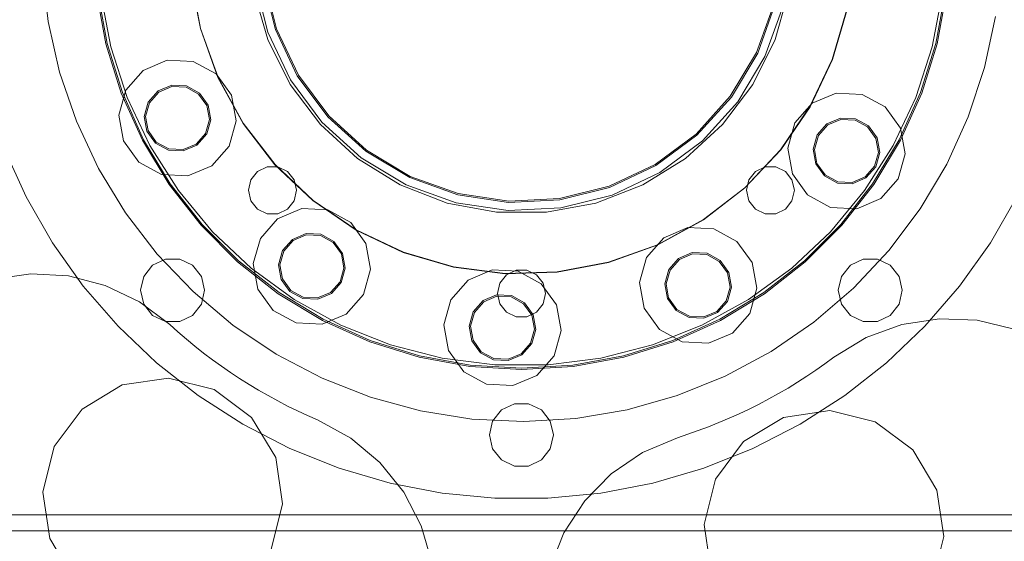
# Model space of a CAD drawing. Header units: millimetres. Extents: x -4738 to 65662, y -68080 to 6847.
# Tile 922 of 1056: x 25062 to 25431, y 1500 to 1696. Entities that reach past the tile are written whole.
import ezdxf

# ---------------------------------------------------------------- set-up
doc = ezdxf.new("R2010")
doc.units = ezdxf.units.MM
doc.layers.add('COTAS_P', color=1, linetype='Continuous', lineweight=0)
doc.layers.add('lateral_briquetadora', color=7, linetype='Continuous', lineweight=0)
doc.dimstyles.new('R19_100', dxfattribs={"dimtxt": 250, "dimasz": 150, "dimexe": 150, "dimexo": 80, "dimgap": 100, "dimtad": 1, "dimtih": 1, "dimtoh": 1, "dimdsep": 46, "dimcen": 0.09, "dimadec": 0, "dimazin": 0, "dimtfac": 1, "dimtdec": 4, "dimtofl": 0, "dimtmove": 0, "dimatfit": 3, "dimfxl": 1, "dimtolj": 1, "dimtzin": 0, "dimarcsym": 0})

# ---------------------------------------------------------------- blocks, each defined once
blk = doc.blocks.new('DIM_R30_7')
at = {"layer": 'COTAS_P'}
for p, q in [((24250.07, 2141), (24400.07, 2186)), ((26750.07, 2141), (26600.07, 2186)), ((24250.07, 1241), (24250.07, 2141)), ((24250.07, 2141), (26750.07, 2141)), ((24250.07, 2141), (24400.07, 2096)), ((26750.07, 2141), (26600.07, 2096)), ((26750.07, 1241), (26750.07, 2141))]:
    blk.add_line(p, q, dxfattribs=at)
blk.add_text('2500 P', height=250, dxfattribs=at).set_placement((25500.07, 2241))

msp = doc.modelspace()

# ---------------------------------------------------------------- linework, layer by layer
at = {"layer": 'lateral_briquetadora'}
for p, q in [((25070.383, 1714.342), (25072.589, 1694.978)), ((25129.675, 1692.318), (25126.044, 1711.554)), ((25129.771, 1692.344), (25126.144, 1711.565)), ((25150.161, 1710.18), (25154.972, 1690.974)), ((25157.796, 1691.985), (25153.128, 1710.62)), ((25158.267, 1692.153), (25153.623, 1710.694)), ((25154.955, 1688.153), (25149.804, 1706.258)), ((25350.331, 1706.258), (25345.18, 1688.153)), ((25094.231, 1686.59), (25090.738, 1705.654)), ((25094.717, 1686.709), (25091.234, 1705.714)), ((25096.063, 1685.458), (25092.321, 1705.072)), ((25407.814, 1705.072), (25404.072, 1685.458)), ((25408.901, 1705.714), (25405.418, 1686.709)), ((25409.397, 1705.654), (25405.904, 1686.59)), ((25344.646, 1701.309), (25338.206, 1683.313)), ((25345.131, 1701.188), (25338.658, 1683.1)), ((25341.37, 1681.817), (25348.041, 1700.459)), ((25372.078, 1699.483), (25366.584, 1680.71)), ((25372.176, 1699.462), (25366.677, 1680.675)), ((25072.589, 1694.978), (25076.875, 1675.965)), ((25423.749, 1677.726), (25427.842, 1696.782)), ((25136.269, 1673.887), (25129.675, 1692.318)), ((25136.361, 1673.928), (25129.771, 1692.344)), ((25154.972, 1690.974), (25163.437, 1673.076)), ((25166.01, 1674.618), (25157.796, 1691.985)), ((25166.439, 1674.875), (25158.267, 1692.153)), ((25163.345, 1671.304), (25154.955, 1688.153)), ((25345.18, 1688.153), (25336.79, 1671.304)), ((25099.997, 1668.086), (25094.231, 1686.59)), ((25100.465, 1668.263), (25094.717, 1686.709)), ((25102.233, 1666.468), (25096.063, 1685.458)), ((25404.072, 1685.458), (25397.902, 1666.468)), ((25405.418, 1686.709), (25399.67, 1668.263)), ((25405.904, 1686.59), (25400.138, 1668.086)), ((25108.231, 1676.602), (25117.251, 1680.412)), ((25117.251, 1680.412), (25127.03, 1679.931)), ((25127.03, 1679.931), (25135.632, 1675.255)), ((25338.206, 1683.313), (25328.38, 1666.919)), ((25338.658, 1683.1), (25328.782, 1666.621)), ((25331.191, 1664.834), (25341.37, 1681.817)), ((25366.584, 1680.71), (25358.221, 1663.029)), ((25366.677, 1680.675), (25358.308, 1662.979)), ((25101.759, 1669.255), (25108.231, 1676.602)), ((25417.619, 1659.225), (25423.749, 1677.726)), ((25076.875, 1675.965), (25083.192, 1657.527)), ((25135.632, 1675.255), (25141.353, 1667.31)), ((25145.666, 1656.714), (25136.269, 1673.887)), ((25145.75, 1656.769), (25136.361, 1673.928)), ((25163.437, 1673.076), (25175.231, 1657.173)), ((25177.454, 1659.187), (25166.01, 1674.618)), ((25177.825, 1659.523), (25166.439, 1674.875)), ((25099.114, 1659.828), (25101.759, 1669.255)), ((25110.105, 1664.719), (25113.783, 1668.892)), ((25113.783, 1668.892), (25118.907, 1671.057)), ((25114.075, 1668.487), (25118.995, 1670.565)), ((25118.907, 1671.057), (25124.464, 1670.784)), ((25118.995, 1670.565), (25124.329, 1670.303)), ((25124.329, 1670.303), (25129.021, 1667.753)), ((25124.464, 1670.784), (25129.351, 1668.128)), ((25174.689, 1656.283), (25163.345, 1671.304)), ((25336.79, 1671.304), (25325.446, 1656.283)), ((25107.952, 1650.412), (25099.997, 1668.086)), ((25108.395, 1650.644), (25100.465, 1668.263)), ((25110.735, 1648.401), (25102.233, 1666.468)), ((25110.545, 1664.48), (25114.075, 1668.487)), ((25129.021, 1667.753), (25132.142, 1663.419)), ((25129.351, 1668.128), (25132.602, 1663.613)), ((25141.353, 1667.31), (25143.061, 1657.669)), ((25328.38, 1666.919), (25315.544, 1652.757)), ((25328.782, 1666.621), (25315.88, 1652.387)), ((25359.076, 1664.278), (25368.095, 1668.089)), ((25368.095, 1668.089), (25377.874, 1667.608)), ((25377.874, 1667.608), (25386.477, 1662.932)), ((25397.902, 1666.468), (25389.4, 1648.401)), ((25399.67, 1668.263), (25391.74, 1650.644)), ((25400.138, 1668.086), (25392.183, 1650.412)), ((25108.603, 1659.362), (25110.105, 1664.719)), ((25109.102, 1659.338), (25110.545, 1664.48)), ((25132.142, 1663.419), (25133.073, 1658.16)), ((25132.602, 1663.613), (25133.573, 1658.136)), ((25317.895, 1650.164), (25331.191, 1664.834)), ((25358.221, 1663.029), (25347.195, 1646.873)), ((25358.308, 1662.979), (25347.273, 1646.81)), ((25352.603, 1656.932), (25359.076, 1664.278)), ((25386.477, 1662.932), (25392.198, 1654.987)), ((25100.822, 1650.188), (25099.114, 1659.828)), ((25109.573, 1653.885), (25108.603, 1659.362)), ((25110.034, 1654.079), (25109.102, 1659.338)), ((25133.073, 1658.16), (25131.631, 1653.018)), ((25133.573, 1658.136), (25132.07, 1652.779)), ((25191.689, 1646.286), (25177.454, 1659.187)), ((25191.987, 1646.687), (25177.825, 1659.523)), ((25364.628, 1656.569), (25369.752, 1658.734)), ((25364.92, 1656.164), (25369.84, 1658.242)), ((25369.752, 1658.734), (25375.309, 1658.461)), ((25369.84, 1658.242), (25375.174, 1657.98)), ((25375.174, 1657.98), (25379.866, 1655.429)), ((25375.309, 1658.461), (25380.196, 1655.804)), ((25409.526, 1641.495), (25417.619, 1659.225)), ((25083.192, 1657.527), (25091.466, 1639.88)), ((25113.154, 1649.745), (25110.034, 1654.079)), ((25143.061, 1657.669), (25140.417, 1648.242)), ((25157.634, 1641.223), (25145.666, 1656.714)), ((25157.708, 1641.29), (25145.75, 1656.769)), ((25188.599, 1643.602), (25174.689, 1656.283)), ((25175.231, 1657.173), (25189.902, 1643.876)), ((25325.446, 1656.283), (25311.536, 1643.602)), ((25349.959, 1647.505), (25352.603, 1656.932)), ((25360.95, 1652.395), (25364.628, 1656.569)), ((25361.389, 1652.157), (25364.92, 1656.164)), ((25379.866, 1655.429), (25382.987, 1651.096)), ((25380.196, 1655.804), (25383.447, 1651.29)), ((25392.198, 1654.987), (25393.906, 1645.346)), ((25117.979, 1633.826), (25107.952, 1650.412)), ((25118.39, 1634.11), (25108.395, 1650.644)), ((25112.824, 1649.37), (25109.573, 1653.885)), ((25131.631, 1653.018), (25128.1, 1649.011)), ((25132.07, 1652.779), (25128.392, 1648.605)), ((25315.544, 1652.757), (25300.193, 1641.371)), ((25315.88, 1652.387), (25300.45, 1640.943)), ((25359.448, 1647.039), (25360.95, 1652.395)), ((25359.947, 1647.015), (25361.389, 1652.157)), ((25391.74, 1650.644), (25381.745, 1634.11)), ((25392.183, 1650.412), (25382.156, 1633.826)), ((25382.987, 1651.096), (25383.918, 1645.837)), ((25383.447, 1651.29), (25384.417, 1645.812)), ((25064.301, 1629.231), (25056.039, 1647.323)), ((25106.543, 1642.242), (25100.822, 1650.188)), ((25121.434, 1631.542), (25110.735, 1648.401)), ((25117.712, 1646.714), (25112.824, 1649.37)), ((25117.847, 1647.195), (25113.154, 1649.745)), ((25123.268, 1646.441), (25117.712, 1646.714)), ((25123.181, 1646.933), (25117.847, 1647.195)), ((25128.1, 1649.011), (25123.181, 1646.933)), ((25128.392, 1648.605), (25123.268, 1646.441)), ((25140.417, 1648.242), (25133.944, 1640.896)), ((25208.381, 1636.861), (25191.987, 1646.687)), ((25301.992, 1638.369), (25317.895, 1650.164)), ((25347.195, 1646.873), (25333.777, 1632.64)), ((25347.273, 1646.81), (25333.844, 1632.566)), ((25351.667, 1637.864), (25349.959, 1647.505)), ((25360.418, 1641.561), (25359.448, 1647.039)), ((25360.878, 1641.756), (25359.947, 1647.015)), ((25389.4, 1648.401), (25378.701, 1631.542)), ((25204.602, 1633.693), (25188.599, 1643.602)), ((25189.902, 1643.876), (25206.884, 1633.697)), ((25208.167, 1636.409), (25191.689, 1646.286)), ((25311.536, 1643.602), (25295.533, 1633.693)), ((25383.918, 1645.837), (25382.476, 1640.695)), ((25384.417, 1645.812), (25382.915, 1640.456)), ((25393.906, 1645.346), (25391.262, 1635.919)), ((25091.466, 1639.88), (25101.598, 1623.231)), ((25115.146, 1637.567), (25106.543, 1642.242)), ((25133.944, 1640.896), (25124.925, 1637.086)), ((25151.118, 1638.698), (25154.727, 1640.436)), ((25154.727, 1640.436), (25158.732, 1640.436)), ((25171.877, 1627.795), (25157.634, 1641.223)), ((25171.94, 1627.873), (25157.708, 1641.29)), ((25158.732, 1640.436), (25162.341, 1638.698)), ((25300.193, 1641.371), (25282.914, 1633.199)), ((25300.45, 1640.943), (25283.083, 1632.729)), ((25337.794, 1638.698), (25341.403, 1640.436)), ((25341.403, 1640.436), (25345.408, 1640.436)), ((25345.408, 1640.436), (25349.017, 1638.698)), ((25363.669, 1637.047), (25360.418, 1641.561)), ((25363.999, 1637.422), (25360.878, 1641.756)), ((25382.476, 1640.695), (25378.945, 1636.688)), ((25382.915, 1640.456), (25379.237, 1636.282)), ((25399.563, 1624.744), (25409.526, 1641.495)), ((25124.925, 1637.086), (25115.146, 1637.567)), ((25148.621, 1635.567), (25151.118, 1638.698)), ((25162.341, 1638.698), (25164.838, 1635.567)), ((25226.255, 1629.937), (25208.167, 1636.409)), ((25226.377, 1630.422), (25208.381, 1636.861)), ((25284.093, 1629.904), (25301.992, 1638.369)), ((25335.297, 1635.567), (25337.794, 1638.698)), ((25349.017, 1638.698), (25351.514, 1635.567)), ((25357.388, 1629.919), (25351.667, 1637.864)), ((25368.556, 1634.39), (25363.669, 1637.047)), ((25368.691, 1634.872), (25363.999, 1637.422)), ((25378.945, 1636.688), (25374.025, 1634.61)), ((25379.237, 1636.282), (25374.113, 1634.117)), ((25391.262, 1635.919), (25384.789, 1628.573)), ((25129.932, 1618.569), (25117.979, 1633.826)), ((25130.306, 1618.9), (25118.39, 1634.11)), ((25147.729, 1631.662), (25148.621, 1635.567)), ((25164.838, 1635.567), (25165.729, 1631.662)), ((25222.154, 1626.894), (25204.602, 1633.693)), ((25206.884, 1633.697), (25225.526, 1627.027)), ((25282.914, 1633.199), (25264.374, 1628.555)), ((25283.083, 1632.729), (25264.447, 1628.061)), ((25295.533, 1633.693), (25277.981, 1626.894)), ((25333.777, 1632.64), (25318.298, 1620.682)), ((25333.844, 1632.566), (25318.353, 1620.599)), ((25334.406, 1631.662), (25335.297, 1635.567)), ((25351.514, 1635.567), (25352.406, 1631.662)), ((25374.113, 1634.117), (25368.556, 1634.39)), ((25374.025, 1634.61), (25368.691, 1634.872)), ((25381.745, 1634.11), (25369.829, 1618.9)), ((25382.156, 1633.826), (25370.203, 1618.569)), ((25074.245, 1612.006), (25064.301, 1629.231)), ((25134.161, 1616.157), (25121.434, 1631.542)), ((25148.621, 1627.757), (25147.729, 1631.662)), ((25165.729, 1631.662), (25164.838, 1627.757)), ((25245.259, 1627.118), (25226.255, 1629.937)), ((25245.283, 1627.617), (25226.377, 1630.422)), ((25264.374, 1628.555), (25245.283, 1627.617)), ((25264.887, 1625.093), (25284.093, 1629.904)), ((25335.297, 1627.757), (25334.406, 1631.662)), ((25352.406, 1631.662), (25351.514, 1627.757)), ((25365.991, 1625.243), (25357.388, 1629.919)), ((25378.701, 1631.542), (25365.973, 1616.157)), ((25384.789, 1628.573), (25375.77, 1624.763)), ((25435.834, 1629.231), (25425.889, 1612.006)), ((25151.118, 1624.625), (25148.621, 1627.757)), ((25154.727, 1622.888), (25151.118, 1624.625)), ((25158.637, 1620.988), (25167.656, 1624.798)), ((25162.341, 1624.625), (25158.732, 1622.888)), ((25164.838, 1627.757), (25162.341, 1624.625)), ((25167.656, 1624.798), (25177.435, 1624.317)), ((25188.046, 1616.76), (25171.877, 1627.795)), ((25188.096, 1616.847), (25171.94, 1627.873)), ((25240.656, 1623.435), (25222.154, 1626.894)), ((25225.526, 1627.027), (25245.112, 1624.122)), ((25245.112, 1624.122), (25264.887, 1625.093)), ((25264.447, 1628.061), (25245.259, 1627.118)), ((25277.981, 1626.894), (25259.479, 1623.435)), ((25337.794, 1624.625), (25335.297, 1627.757)), ((25341.403, 1622.888), (25337.794, 1624.625)), ((25349.017, 1624.625), (25345.408, 1622.888)), ((25351.514, 1627.757), (25349.017, 1624.625)), ((25375.77, 1624.763), (25365.991, 1625.243)), ((25387.847, 1609.169), (25399.563, 1624.744)), ((25101.598, 1623.231), (25113.472, 1607.775)), ((25152.164, 1613.642), (25158.637, 1620.988)), ((25158.732, 1622.888), (25154.727, 1622.888)), ((25177.435, 1624.317), (25186.037, 1619.642)), ((25259.479, 1623.435), (25240.656, 1623.435)), ((25345.408, 1622.888), (25341.403, 1622.888)), ((25143.636, 1604.864), (25129.932, 1618.569)), ((25143.968, 1605.238), (25130.306, 1618.9)), ((25186.037, 1619.642), (25191.759, 1611.696)), ((25318.298, 1620.682), (25301.14, 1611.293)), ((25318.353, 1620.599), (25301.181, 1611.202)), ((25303.462, 1613.873), (25312.481, 1617.683)), ((25312.481, 1617.683), (25322.261, 1617.203)), ((25322.261, 1617.203), (25330.863, 1612.527)), ((25369.829, 1618.9), (25356.167, 1605.238)), ((25370.203, 1618.569), (25356.499, 1604.864)), ((25148.717, 1602.488), (25134.161, 1616.157)), ((25149.52, 1604.214), (25152.164, 1613.642)), ((25164.189, 1613.279), (25169.313, 1615.443)), ((25164.481, 1612.873), (25169.4, 1614.951)), ((25169.313, 1615.443), (25174.869, 1615.17)), ((25169.4, 1614.951), (25174.734, 1614.689)), ((25174.734, 1614.689), (25179.426, 1612.139)), ((25174.869, 1615.17), (25179.757, 1612.514)), ((25205.742, 1608.39), (25188.046, 1616.76)), ((25205.778, 1608.484), (25188.096, 1616.847)), ((25296.989, 1606.527), (25303.462, 1613.873)), ((25365.973, 1616.157), (25351.418, 1602.488)), ((25085.782, 1595.805), (25074.245, 1612.006)), ((25160.511, 1609.105), (25164.189, 1613.279)), ((25160.95, 1608.866), (25164.481, 1612.873)), ((25179.426, 1612.139), (25182.547, 1607.805)), ((25179.757, 1612.514), (25183.008, 1607.999)), ((25191.759, 1611.696), (25193.467, 1602.055)), ((25301.14, 1611.293), (25282.723, 1604.704)), ((25301.181, 1611.202), (25282.749, 1604.607)), ((25330.863, 1612.527), (25336.584, 1604.582)), ((25425.889, 1612.006), (25414.353, 1595.805)), ((25113.472, 1607.775), (25126.947, 1593.694)), ((25159.008, 1603.748), (25160.511, 1609.105)), ((25159.508, 1603.724), (25160.95, 1608.866)), ((25182.547, 1607.805), (25183.479, 1602.546)), ((25183.008, 1607.999), (25183.978, 1602.522)), ((25224.53, 1602.892), (25205.742, 1608.39)), ((25224.55, 1602.99), (25205.778, 1608.484)), ((25294.345, 1597.1), (25296.989, 1606.527)), ((25305.336, 1601.99), (25309.014, 1606.164)), ((25309.014, 1606.164), (25314.138, 1608.329)), ((25309.306, 1605.758), (25314.226, 1607.836)), ((25314.138, 1608.329), (25319.695, 1608.056)), ((25314.226, 1607.836), (25319.56, 1607.574)), ((25319.56, 1607.574), (25324.252, 1605.024)), ((25319.695, 1608.056), (25324.582, 1605.399)), ((25374.515, 1594.951), (25387.847, 1609.169)), ((25111.771, 1603.567), (25108.441, 1599.392)), ((25116.582, 1605.884), (25111.771, 1603.567)), ((25121.923, 1605.884), (25116.582, 1605.884)), ((25126.735, 1603.567), (25121.923, 1605.884)), ((25130.064, 1599.392), (25126.735, 1603.567)), ((25158.893, 1592.911), (25143.636, 1604.864)), ((25159.177, 1593.323), (25143.968, 1605.238)), ((25164.871, 1590.752), (25148.717, 1602.488)), ((25151.227, 1594.574), (25149.52, 1604.214)), ((25159.979, 1598.271), (25159.008, 1603.748)), ((25160.439, 1598.465), (25159.508, 1603.724)), ((25183.479, 1602.546), (25182.036, 1597.404)), ((25183.978, 1602.522), (25182.476, 1597.165)), ((25243.946, 1600.4), (25224.53, 1602.892)), ((25243.951, 1600.5), (25224.55, 1602.99)), ((25282.723, 1604.704), (25263.503, 1601.076)), ((25282.749, 1604.607), (25263.513, 1600.977)), ((25305.775, 1601.751), (25309.306, 1605.758)), ((25324.252, 1605.024), (25327.373, 1600.69)), ((25324.582, 1605.399), (25327.833, 1600.885)), ((25351.418, 1602.488), (25335.264, 1590.752)), ((25336.584, 1604.582), (25338.292, 1594.941)), ((25356.167, 1605.238), (25340.958, 1593.323)), ((25356.499, 1604.864), (25341.242, 1592.911)), ((25373.4, 1603.567), (25370.071, 1599.392)), ((25378.212, 1605.884), (25373.4, 1603.567)), ((25383.552, 1605.884), (25378.212, 1605.884)), ((25388.364, 1603.567), (25383.552, 1605.884)), ((25391.694, 1599.392), (25388.364, 1603.567)), ((25051.998, 1598.383), (25066.07, 1600.379)), ((25066.07, 1600.379), (25080.26, 1599.591)), ((25080.26, 1599.591), (25094.025, 1596.05)), ((25108.441, 1599.392), (25107.253, 1594.185)), ((25131.253, 1594.185), (25130.064, 1599.392)), ((25193.467, 1602.055), (25190.822, 1592.628)), ((25230.096, 1598.027), (25239.116, 1601.837)), ((25239.116, 1601.837), (25248.895, 1601.357)), ((25241.959, 1596.905), (25244.456, 1600.036)), ((25263.513, 1600.977), (25243.946, 1600.4)), ((25263.503, 1601.076), (25243.951, 1600.5)), ((25244.456, 1600.036), (25248.065, 1601.774)), ((25248.065, 1601.774), (25252.07, 1601.774)), ((25248.895, 1601.357), (25257.497, 1596.681)), ((25252.07, 1601.774), (25255.679, 1600.036)), ((25255.679, 1600.036), (25258.176, 1596.905)), ((25303.834, 1596.634), (25305.336, 1601.99)), ((25304.333, 1596.609), (25305.775, 1601.751)), ((25327.373, 1600.69), (25328.304, 1595.431)), ((25327.833, 1600.885), (25328.803, 1595.407)), ((25370.071, 1599.392), (25368.882, 1594.185)), ((25392.882, 1594.185), (25391.694, 1599.392)), ((25098.807, 1580.773), (25085.782, 1595.805)), ((25094.025, 1596.05), (25106.834, 1589.891)), ((25163.229, 1593.756), (25159.979, 1598.271)), ((25163.56, 1594.131), (25160.439, 1598.465)), ((25182.036, 1597.404), (25178.506, 1593.397)), ((25182.476, 1597.165), (25178.798, 1592.991)), ((25223.624, 1590.681), (25230.096, 1598.027)), ((25241.067, 1593), (25241.959, 1596.905)), ((25257.497, 1596.681), (25263.218, 1588.736)), ((25258.176, 1596.905), (25259.067, 1593)), ((25296.053, 1587.459), (25294.345, 1597.1)), ((25304.804, 1591.156), (25303.834, 1596.634)), ((25305.264, 1591.35), (25304.333, 1596.609)), ((25328.304, 1595.431), (25326.862, 1590.289)), ((25328.803, 1595.407), (25327.301, 1590.051)), ((25414.353, 1595.805), (25401.328, 1580.773)), ((25107.253, 1594.185), (25108.441, 1588.979)), ((25126.947, 1593.694), (25141.865, 1581.152)), ((25130.064, 1588.979), (25131.253, 1594.185)), ((25156.949, 1586.628), (25151.227, 1594.574)), ((25175.479, 1582.884), (25158.893, 1592.911)), ((25175.712, 1583.327), (25159.177, 1593.323)), ((25168.117, 1591.1), (25163.229, 1593.756)), ((25168.252, 1591.581), (25163.56, 1594.131)), ((25173.586, 1591.319), (25168.252, 1591.581)), ((25178.506, 1593.397), (25173.586, 1591.319)), ((25178.798, 1592.991), (25173.673, 1590.827)), ((25190.822, 1592.628), (25184.349, 1585.282)), ((25235.648, 1590.318), (25240.772, 1592.483)), ((25235.94, 1589.912), (25240.86, 1591.991)), ((25240.772, 1592.483), (25246.329, 1592.21)), ((25240.86, 1591.991), (25246.194, 1591.729)), ((25241.959, 1589.095), (25241.067, 1593)), ((25246.194, 1591.729), (25250.886, 1589.178)), ((25246.329, 1592.21), (25251.216, 1589.553)), ((25259.067, 1593), (25258.176, 1589.095)), ((25308.385, 1587.017), (25305.264, 1591.35)), ((25340.958, 1593.323), (25324.423, 1583.327)), ((25341.242, 1592.911), (25324.656, 1582.884)), ((25338.292, 1594.941), (25335.648, 1585.514)), ((25359.725, 1582.258), (25374.515, 1594.951)), ((25368.882, 1594.185), (25370.071, 1588.979)), ((25391.694, 1588.979), (25392.882, 1594.185)), ((25106.834, 1589.891), (25118.195, 1581.352)), ((25108.441, 1588.979), (25111.771, 1584.803)), ((25126.735, 1584.803), (25130.064, 1588.979)), ((25182.369, 1581.132), (25164.871, 1590.752)), ((25173.673, 1590.827), (25168.117, 1591.1)), ((25220.979, 1581.254), (25223.624, 1590.681)), ((25231.97, 1586.144), (25235.648, 1590.318)), ((25232.41, 1585.905), (25235.94, 1589.912)), ((25244.456, 1585.964), (25241.959, 1589.095)), ((25250.886, 1589.178), (25254.007, 1584.844)), ((25251.216, 1589.553), (25254.467, 1585.039)), ((25258.176, 1589.095), (25255.679, 1585.964)), ((25263.218, 1588.736), (25264.926, 1579.095)), ((25308.055, 1586.641), (25304.804, 1591.156)), ((25335.264, 1590.752), (25317.766, 1581.132)), ((25326.862, 1590.289), (25323.331, 1586.282)), ((25327.301, 1590.051), (25323.623, 1585.877)), ((25370.071, 1588.979), (25373.4, 1584.803)), ((25388.364, 1584.803), (25391.694, 1588.979)), ((25111.771, 1584.803), (25116.582, 1582.486)), ((25121.923, 1582.486), (25126.735, 1584.803)), ((25165.551, 1581.953), (25156.949, 1586.628)), ((25184.349, 1585.282), (25175.33, 1581.472)), ((25230.468, 1580.788), (25231.97, 1586.144)), ((25230.967, 1580.763), (25232.41, 1585.905)), ((25248.065, 1584.226), (25244.456, 1585.964)), ((25252.07, 1584.226), (25248.065, 1584.226)), ((25255.679, 1585.964), (25252.07, 1584.226)), ((25254.007, 1584.844), (25254.938, 1579.586)), ((25254.467, 1585.039), (25255.438, 1579.561)), ((25301.774, 1579.514), (25296.053, 1587.459)), ((25312.942, 1583.985), (25308.055, 1586.641)), ((25313.077, 1584.466), (25308.385, 1587.017)), ((25318.499, 1583.712), (25312.942, 1583.985)), ((25318.412, 1584.204), (25313.077, 1584.466)), ((25323.331, 1586.282), (25318.412, 1584.204)), ((25323.623, 1585.877), (25318.499, 1583.712)), ((25335.648, 1585.514), (25329.175, 1578.168)), ((25373.4, 1584.803), (25378.212, 1582.486)), ((25383.552, 1582.486), (25388.364, 1584.803)), ((25113.202, 1567.048), (25098.807, 1580.773)), ((25116.582, 1582.486), (25121.923, 1582.486)), ((25118.195, 1581.352), (25121.277, 1578.583)), ((25141.865, 1581.152), (25158.052, 1570.296)), ((25175.33, 1581.472), (25165.551, 1581.953)), ((25193.153, 1574.93), (25175.479, 1582.884)), ((25193.331, 1575.397), (25175.712, 1583.327)), ((25200.934, 1573.782), (25182.369, 1581.132)), ((25222.687, 1571.613), (25220.979, 1581.254)), ((25231.438, 1575.31), (25230.468, 1580.788)), ((25231.899, 1575.505), (25230.967, 1580.763)), ((25317.766, 1581.132), (25299.201, 1573.782)), ((25324.423, 1583.327), (25306.804, 1575.397)), ((25324.656, 1582.884), (25306.982, 1574.93)), ((25343.649, 1571.239), (25359.725, 1582.258)), ((25378.212, 1582.486), (25383.552, 1582.486)), ((25379.369, 1576.503), (25392.72, 1581.376)), ((25401.328, 1580.773), (25386.933, 1567.048)), ((25392.72, 1581.376), (25406.765, 1583.551)), ((25406.765, 1583.551), (25420.964, 1582.944)), ((25420.964, 1582.944), (25434.772, 1579.579)), ((25121.277, 1578.583), (25124.417, 1575.879)), ((25254.938, 1579.586), (25253.496, 1574.444)), ((25255.438, 1579.561), (25253.935, 1574.205)), ((25264.926, 1579.095), (25262.282, 1569.668)), ((25310.377, 1574.838), (25301.774, 1579.514)), ((25329.175, 1578.168), (25320.156, 1574.357)), ((25367.225, 1569.118), (25379.369, 1576.503)), ((25124.417, 1575.879), (25127.614, 1573.243)), ((25127.614, 1573.243), (25130.866, 1570.675)), ((25211.657, 1569.164), (25193.153, 1574.93)), ((25211.777, 1569.649), (25193.331, 1575.397)), ((25220.274, 1568.816), (25200.934, 1573.782)), ((25234.689, 1570.796), (25231.438, 1575.31)), ((25235.019, 1571.171), (25231.899, 1575.505)), ((25253.496, 1574.444), (25249.965, 1570.437)), ((25253.935, 1574.205), (25250.257, 1570.031)), ((25299.201, 1573.782), (25279.861, 1568.816)), ((25306.804, 1575.397), (25288.358, 1569.649)), ((25306.982, 1574.93), (25288.478, 1569.164)), ((25320.156, 1574.357), (25310.377, 1574.838)), ((25130.866, 1570.675), (25134.173, 1568.177)), ((25158.052, 1570.296), (25175.318, 1561.255)), ((25230.721, 1565.67), (25211.657, 1569.164)), ((25230.782, 1566.167), (25211.777, 1569.649)), ((25228.408, 1563.668), (25222.687, 1571.613)), ((25239.577, 1568.139), (25234.689, 1570.796)), ((25239.712, 1568.621), (25235.019, 1571.171)), ((25249.965, 1570.437), (25245.046, 1568.359)), ((25250.257, 1570.031), (25245.133, 1567.866)), ((25262.282, 1569.668), (25255.809, 1562.322)), ((25288.358, 1569.649), (25269.353, 1566.167)), ((25288.478, 1569.164), (25269.414, 1565.67)), ((25326.476, 1562.022), (25343.649, 1571.239)), ((25363.886, 1566.664), (25367.225, 1569.118)), ((25128.836, 1554.754), (25113.202, 1567.048)), ((25134.173, 1568.177), (25137.531, 1565.75)), ((25137.531, 1565.75), (25140.94, 1563.395)), ((25240.084, 1566.314), (25220.274, 1568.816)), ((25250.067, 1564.5), (25230.721, 1565.67)), ((25250.067, 1565), (25230.782, 1566.167)), ((25245.133, 1567.866), (25239.577, 1568.139)), ((25245.046, 1568.359), (25239.712, 1568.621)), ((25260.051, 1566.314), (25240.084, 1566.314)), ((25269.353, 1566.167), (25250.067, 1565)), ((25269.414, 1565.67), (25250.067, 1564.5)), ((25279.861, 1568.816), (25260.051, 1566.314)), ((25360.496, 1564.281), (25363.886, 1566.664)), ((25386.933, 1567.048), (25371.299, 1554.754)), ((25140.94, 1563.395), (25144.399, 1561.113)), ((25237.011, 1558.992), (25228.408, 1563.668)), ((25255.809, 1562.322), (25246.79, 1558.512)), ((25308.407, 1554.716), (25326.476, 1562.022)), ((25353.568, 1559.735), (25357.056, 1561.971)), ((25357.056, 1561.971), (25360.496, 1564.281)), ((25085.323, 1549.701), (25100.383, 1558.728)), ((25100.383, 1558.728), (25117.751, 1561.304)), ((25117.751, 1561.304), (25134.783, 1557.038)), ((25144.399, 1561.113), (25147.905, 1558.904)), ((25147.905, 1558.904), (25151.457, 1556.771)), ((25175.318, 1561.255), (25193.46, 1554.133)), ((25246.79, 1558.512), (25237.011, 1558.992)), ((25350.033, 1557.573), (25353.568, 1559.735)), ((25145.567, 1544.001), (25128.836, 1554.754)), ((25134.783, 1557.038), (25148.886, 1546.579)), ((25151.457, 1556.771), (25155.054, 1554.714)), ((25155.054, 1554.714), (25158.694, 1552.733)), ((25289.654, 1549.407), (25308.407, 1554.716)), ((25342.829, 1553.477), (25346.453, 1555.486)), ((25346.453, 1555.486), (25350.033, 1557.573)), ((25371.299, 1554.754), (25354.567, 1544.001)), ((25158.694, 1552.733), (25162.375, 1550.831)), ((25162.375, 1550.831), (25166.095, 1549.007)), ((25193.46, 1554.133), (25212.266, 1549.014)), ((25247.397, 1551.699), (25242.586, 1549.382)), ((25252.738, 1551.699), (25247.397, 1551.699)), ((25257.549, 1549.382), (25252.738, 1551.699)), ((25335.458, 1549.69), (25339.164, 1551.544)), ((25339.164, 1551.544), (25342.829, 1553.477)), ((25074.863, 1535.599), (25085.323, 1549.701)), ((25166.095, 1549.007), (25169.854, 1547.262)), ((25169.854, 1547.262), (25173.649, 1545.598)), ((25212.266, 1549.014), (25231.515, 1545.959)), ((25242.586, 1549.382), (25239.256, 1545.207)), ((25260.879, 1545.207), (25257.549, 1549.382)), ((25270.437, 1546.156), (25289.654, 1549.407)), ((25327.932, 1546.221), (25331.714, 1547.916)), ((25331.714, 1547.916), (25335.458, 1549.69)), ((25348.334, 1546.547), (25365.702, 1549.123)), ((25365.702, 1549.123), (25382.734, 1544.857)), ((25163.246, 1534.887), (25145.567, 1544.001)), ((25148.886, 1546.579), (25157.912, 1531.519)), ((25173.649, 1545.598), (25186.115, 1538.773)), ((25231.515, 1545.959), (25250.982, 1545.002)), ((25239.256, 1545.207), (25238.067, 1540)), ((25250.982, 1545.002), (25270.437, 1546.156)), ((25262.067, 1540), (25260.879, 1545.207)), ((25320.266, 1543.074), (25324.116, 1544.607)), ((25324.116, 1544.607), (25327.932, 1546.221)), ((25333.274, 1537.52), (25348.334, 1546.547)), ((25354.567, 1544.001), (25336.889, 1534.887)), ((25382.734, 1544.857), (25396.837, 1534.398)), ((25238.067, 1540), (25239.256, 1534.793)), ((25260.879, 1534.793), (25262.067, 1540)), ((25308.534, 1538.971), (25312.473, 1540.256)), ((25312.473, 1540.256), (25316.385, 1541.623)), ((25316.385, 1541.623), (25320.266, 1543.074)), ((25186.115, 1538.773), (25197.011, 1529.648)), ((25295.458, 1533.402), (25308.534, 1538.971)), ((25322.814, 1523.418), (25333.274, 1537.52)), ((25070.597, 1518.567), (25074.863, 1535.599)), ((25181.71, 1527.495), (25163.246, 1534.887)), ((25239.256, 1534.793), (25242.586, 1530.618)), ((25257.549, 1530.618), (25260.879, 1534.793)), ((25283.72, 1525.388), (25295.458, 1533.402)), ((25336.889, 1534.887), (25318.425, 1527.495)), ((25396.837, 1534.398), (25405.863, 1519.338)), ((25157.912, 1531.519), (25160.489, 1514.151)), ((25197.011, 1529.648), (25205.917, 1518.572)), ((25242.586, 1530.618), (25247.397, 1528.301)), ((25252.738, 1528.301), (25257.549, 1530.618)), ((25200.794, 1521.891), (25181.71, 1527.495)), ((25247.397, 1528.301), (25252.738, 1528.301)), ((25273.771, 1515.238), (25283.72, 1525.388)), ((25318.425, 1527.495), (25299.341, 1521.891)), ((25220.324, 1518.127), (25200.794, 1521.891)), ((25299.341, 1521.891), (25279.811, 1518.127)), ((25318.548, 1506.386), (25322.814, 1523.418)), ((25073.173, 1501.199), (25070.597, 1518.567)), ((25205.917, 1518.572), (25212.492, 1505.971)), ((25240.123, 1516.237), (25220.324, 1518.127)), ((25279.811, 1518.127), (25260.012, 1516.237)), ((25405.863, 1519.338), (25408.44, 1501.97)), ((25160.489, 1514.151), (25156.222, 1497.119)), ((25260.012, 1516.237), (25240.123, 1516.237)), ((25265.994, 1503.343), (25273.771, 1515.238)), ((25470.067, 1510), (25030.067, 1510)), ((25321.124, 1489.018), (25318.548, 1506.386)), ((24230.067, 1504), (25470.067, 1504)), ((25212.492, 1505.971), (25216.481, 1492.33)), ((25260.686, 1490.158), (25265.994, 1503.343)), ((25082.2, 1486.139), (25073.173, 1501.199)), ((25408.44, 1501.97), (25404.173, 1484.938))]:
    msp.add_line(p, q, dxfattribs=at)

# ---------------------------------------------------------------- dimensions: what is measured, and where the dimension line sits
at = {"layer": 'COTAS_P'}
dim = msp.add_aligned_dim(p1=(24250.067, 1241), p2=(26750.067, 1241), distance=900, text='<> P', dimstyle='R19_100', dxfattribs=at)
dim.commit()
dim.dimension.update_dxf_attribs({"geometry": 'DIM_R30_7', "text_midpoint": (25500.067, 2141)})

doc.saveas('drawing.dxf')
